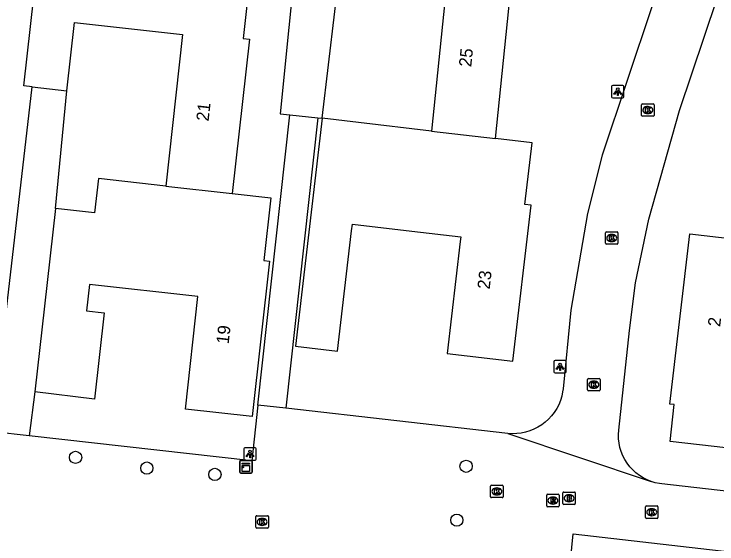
# Model space of a CAD drawing. Extents: x 162398 to 163643, y 386453 to 387397.
# Drawn here: x 162656.8 to 162713.1, y 386667.5 to 386710 of the extents above; entities that cross this region are included whole.
import ezdxf

# ---------------------------------------------------------------- set-up
doc = ezdxf.new("R2010")
doc.units = 0
for name, color, linetype in [('IMGEO_Boom', 7, 'Continuous'), ('IMGEO_Brandkraan', 7, 'Continuous'), ('IMGEO_Kast', 7, 'Continuous'), ('IMGEO_Kolk', 7, 'Continuous'), ('IMGEO_Lichtpunt', 7, 'Continuous'), ('IMGEO_Pand', 7, 'Continuous'), ('IMGEO_Pand_nummerreeks', 7, 'Continuous'), ('IMGEO_Rijbaan_lokaal_open', 7, 'Continuous'), ('IMGEO_Rioolput', 7, 'Continuous'), ('IMGEO_Voetpad_open', 7, 'Continuous')]:
    doc.layers.add(name, color=color, linetype=linetype)

msp = doc.modelspace()

# ---------------------------------------------------------------- linework, layer by layer
at = {"layer": 'IMGEO_Boom'}
for centre in [(162661.745, 386674.448), (162667.45, 386673.592), (162693.004, 386673.732), (162672.901, 386673.081), (162692.266, 386669.419)]:
    msp.add_circle(centre, 0.489, dxfattribs=at)
at = {"layer": 'IMGEO_Brandkraan'}
for p, q in [((162700.826, 386671.671), (162701.678, 386671.671)), ((162700.751, 386670.745), (162700.751, 386671.597)), ((162701.239, 386671.451), (162701.264, 386671.451)), ((162701.752, 386671.597), (162701.752, 386670.745)), ((162701.678, 386670.671), (162700.826, 386670.671)), ((162701.262, 386670.891), (162701.237, 386670.891))]:
    msp.add_line(p, q, dxfattribs=at)
for points in [[(162700.826, 386671.671), (162701.678, 386671.671)], [(162700.751, 386670.745), (162700.751, 386671.597)], [(162701.099, 386671.371), (162701.099, 386670.971), (162701.312, 386670.971)], [(162701.33, 386671.371), (162701.099, 386671.371)], [(162701.278, 386671.29), (162701.224, 386671.29), (162701.224, 386671.214)], [(162701.224, 386671.214), (162701.277, 386671.214)], [(162701.286, 386671.138), (162701.224, 386671.138), (162701.224, 386671.057)], [(162701.752, 386671.597), (162701.752, 386670.745)], [(162701.678, 386670.671), (162700.826, 386670.671)], [(162701.224, 386671.057), (162701.286, 386671.057)]]:
    msp.add_lwpolyline(points, dxfattribs=at)
for centre, radius, start, end in [((162700.828, 386671.595), 0.0765, 91.552, 178.448), ((162700.828, 386671.595), 0.0765, 91.552, 178.448), ((162701.676, 386671.595), 0.0765, 1.552, 88.448), ((162701.676, 386671.595), 0.0765, 1.552, 88.448), ((162701.279, 386671.252), 0.0379, 267.8285, 90.9355), ((162701.287, 386671.097), 0.0404, 269.8759, 90.5077), ((162701.334, 386671.226), 0.145, 59.4692, 91.5367), ((162701.359, 386671.273), 0.0922, 285.5137, 58.1501), ((162701.364, 386671.081), 0.105, 301.3115, 78.989), ((162700.828, 386670.747), 0.0765, 181.552, 268.448), ((162700.828, 386670.747), 0.0765, 181.552, 268.448), ((162701.318, 386671.222), 0.251, 268.6676, 293.5347), ((162701.676, 386670.747), 0.0765, 271.552, 358.448), ((162701.676, 386670.747), 0.0765, 271.552, 358.448)]:
    msp.add_arc(centre, radius, start, end, dxfattribs=at)
for centre, major_axis, ratio, start_param, end_param in [((162701.238, 386671.171), (-0.387, 0.002), 0.722429, 4.712389, 7.853982), ((162701.263, 386671.171), (-0.39, 0.002), 0.717154, 1.570796, 4.712389)]:
    msp.add_ellipse(centre, major_axis=major_axis, ratio=ratio, start_param=start_param, end_param=end_param, dxfattribs=at)
at = {"layer": 'IMGEO_Kast'}
for p, q in [((162674.883, 386673.268), (162674.883, 386674.109)), ((162674.883, 386674.109), (162674.883, 386673.268)), ((162674.958, 386674.193), (162675.799, 386674.193)), ((162675.799, 386674.193), (162674.958, 386674.193)), ((162675.883, 386674.118), (162675.883, 386673.277)), ((162675.883, 386673.277), (162675.883, 386674.118)), ((162675.808, 386673.193), (162674.967, 386673.193)), ((162674.967, 386673.193), (162675.808, 386673.193))]:
    msp.add_line(p, q, dxfattribs=at)
for points in [[(162675.078, 386673.983), (162675.678, 386673.983), (162675.678, 386673.898), (162675.078, 386673.898), (162675.078, 386673.983)], [(162675.078, 386673.808), (162675.678, 386673.808), (162675.678, 386673.319), (162675.078, 386673.319), (162675.078, 386673.808)]]:
    msp.add_lwpolyline(points, dxfattribs=at)
msp.add_circle((162675.162, 386673.657), 0.0377, dxfattribs=at)
for centre, start, end in [((162674.961, 386674.115), 92.4484, 184.2845), ((162674.961, 386674.115), 92.4484, 184.2845), ((162675.805, 386674.115), 2.4484, 94.2845), ((162675.805, 386674.115), 2.4484, 94.2845), ((162674.961, 386673.271), 182.4484, 274.2845), ((162674.961, 386673.271), 182.4484, 274.2845), ((162675.805, 386673.271), 272.4484, 4.2845), ((162675.805, 386673.271), 272.4484, 4.2845)]:
    msp.add_arc(centre, 0.0779, start, end, dxfattribs=at)
at = {"layer": 'IMGEO_Kolk'}
for p, q in [((162707.058, 386701.851), (162707.058, 386702.703)), ((162707.133, 386702.777), (162707.985, 386702.777)), ((162708.059, 386702.703), (162708.059, 386701.851)), ((162707.546, 386702.557), (162707.571, 386702.557)), ((162707.985, 386701.777), (162707.133, 386701.777)), ((162707.569, 386701.997), (162707.544, 386701.997)), ((162704.164, 386691.598), (162704.164, 386692.45)), ((162704.239, 386692.524), (162705.091, 386692.524)), ((162705.165, 386692.45), (162705.165, 386691.598)), ((162704.652, 386692.304), (162704.677, 386692.304)), ((162705.091, 386691.524), (162704.239, 386691.524)), ((162704.675, 386691.744), (162704.65, 386691.744)), ((162702.733, 386679.847), (162702.733, 386680.699)), ((162702.808, 386680.773), (162703.66, 386680.773)), ((162703.734, 386680.699), (162703.734, 386679.847)), ((162703.221, 386680.553), (162703.246, 386680.553)), ((162703.66, 386679.773), (162702.808, 386679.773)), ((162703.244, 386679.993), (162703.219, 386679.993)), ((162695.046, 386672.22), (162695.898, 386672.22)), ((162694.971, 386671.294), (162694.971, 386672.146)), ((162695.459, 386672), (162695.484, 386672)), ((162695.972, 386672.146), (162695.972, 386671.294)), ((162695.898, 386671.22), (162695.046, 386671.22)), ((162695.482, 386671.44), (162695.457, 386671.44)), ((162707.444, 386670.555), (162708.296, 386670.555)), ((162707.369, 386669.629), (162707.369, 386670.481)), ((162707.857, 386670.335), (162707.882, 386670.335)), ((162708.37, 386670.481), (162708.37, 386669.629)), ((162676.175, 386668.847), (162676.175, 386669.699)), ((162676.25, 386669.773), (162677.102, 386669.773)), ((162676.663, 386669.553), (162676.688, 386669.553)), ((162677.176, 386669.699), (162677.176, 386668.847)), ((162708.296, 386669.555), (162707.444, 386669.555)), ((162707.88, 386669.775), (162707.855, 386669.775)), ((162676.686, 386668.993), (162676.661, 386668.993)), ((162677.102, 386668.773), (162676.25, 386668.773))]:
    msp.add_line(p, q, dxfattribs=at)
for points in [[(162707.058, 386701.851), (162707.058, 386702.703)], [(162707.133, 386702.777), (162707.985, 386702.777)], [(162708.059, 386702.703), (162708.059, 386701.851)], [(162707.379, 386702.477), (162707.502, 386702.477), (162707.502, 386702.326), (162707.632, 386702.477), (162707.796, 386702.477), (162707.65, 386702.326), (162707.803, 386702.077), (162707.651, 386702.077), (162707.566, 386702.241), (162707.502, 386702.174), (162707.502, 386702.077), (162707.379, 386702.077), (162707.379, 386702.477)], [(162707.985, 386701.777), (162707.133, 386701.777)], [(162704.164, 386691.598), (162704.164, 386692.45)], [(162704.239, 386692.524), (162705.091, 386692.524)], [(162705.165, 386692.45), (162705.165, 386691.598)], [(162704.485, 386692.224), (162704.608, 386692.224), (162704.608, 386692.073), (162704.738, 386692.224), (162704.902, 386692.224), (162704.756, 386692.073), (162704.909, 386691.824), (162704.757, 386691.824), (162704.672, 386691.988), (162704.608, 386691.921), (162704.608, 386691.824), (162704.485, 386691.824), (162704.485, 386692.224)], [(162705.091, 386691.524), (162704.239, 386691.524)], [(162702.733, 386679.847), (162702.733, 386680.699)], [(162702.808, 386680.773), (162703.66, 386680.773)], [(162703.734, 386680.699), (162703.734, 386679.847)], [(162703.054, 386680.473), (162703.177, 386680.473), (162703.177, 386680.322), (162703.307, 386680.473), (162703.471, 386680.473), (162703.325, 386680.322), (162703.478, 386680.073), (162703.326, 386680.073), (162703.241, 386680.237), (162703.177, 386680.17), (162703.177, 386680.073), (162703.054, 386680.073), (162703.054, 386680.473)], [(162703.66, 386679.773), (162702.808, 386679.773)], [(162695.046, 386672.22), (162695.898, 386672.22)], [(162694.971, 386671.294), (162694.971, 386672.146)], [(162695.292, 386671.92), (162695.415, 386671.92), (162695.415, 386671.769), (162695.545, 386671.92), (162695.709, 386671.92), (162695.563, 386671.769), (162695.716, 386671.52), (162695.564, 386671.52), (162695.479, 386671.684), (162695.415, 386671.617), (162695.415, 386671.52), (162695.292, 386671.52), (162695.292, 386671.92)], [(162695.972, 386672.146), (162695.972, 386671.294)], [(162695.898, 386671.22), (162695.046, 386671.22)], [(162707.444, 386670.555), (162708.296, 386670.555)], [(162707.369, 386669.629), (162707.369, 386670.481)], [(162707.69, 386670.255), (162707.813, 386670.255), (162707.813, 386670.104), (162707.943, 386670.255), (162708.107, 386670.255), (162707.961, 386670.104), (162708.114, 386669.855), (162707.962, 386669.855), (162707.877, 386670.019), (162707.813, 386669.952), (162707.813, 386669.855), (162707.69, 386669.855), (162707.69, 386670.255)], [(162708.37, 386670.481), (162708.37, 386669.629)], [(162676.175, 386668.847), (162676.175, 386669.699)], [(162676.25, 386669.773), (162677.102, 386669.773)], [(162676.496, 386669.473), (162676.619, 386669.473), (162676.619, 386669.322), (162676.749, 386669.473), (162676.913, 386669.473), (162676.767, 386669.322), (162676.92, 386669.073), (162676.768, 386669.073), (162676.683, 386669.237), (162676.619, 386669.17), (162676.619, 386669.073), (162676.496, 386669.073), (162676.496, 386669.473)], [(162677.176, 386669.699), (162677.176, 386668.847)], [(162708.296, 386669.555), (162707.444, 386669.555)], [(162677.102, 386668.773), (162676.25, 386668.773)]]:
    msp.add_lwpolyline(points, dxfattribs=at)
for centre, start, end in [((162707.135, 386702.701), 91.552, 178.448), ((162707.135, 386702.701), 91.552, 178.448), ((162707.983, 386702.701), 1.552, 88.448), ((162707.983, 386702.701), 1.552, 88.448), ((162707.135, 386701.853), 181.552, 268.448), ((162707.135, 386701.853), 181.552, 268.448), ((162707.983, 386701.853), 271.552, 358.448), ((162707.983, 386701.853), 271.552, 358.448), ((162704.241, 386692.448), 91.552, 178.448), ((162704.241, 386692.448), 91.552, 178.448), ((162705.089, 386692.448), 1.552, 88.448), ((162705.089, 386692.448), 1.552, 88.448), ((162704.241, 386691.6), 181.552, 268.448), ((162704.241, 386691.6), 181.552, 268.448), ((162705.089, 386691.6), 271.552, 358.448), ((162705.089, 386691.6), 271.552, 358.448), ((162702.81, 386680.697), 91.552, 178.448), ((162702.81, 386680.697), 91.552, 178.448), ((162703.658, 386680.697), 1.552, 88.448), ((162703.658, 386680.697), 1.552, 88.448), ((162702.81, 386679.849), 181.552, 268.448), ((162702.81, 386679.849), 181.552, 268.448), ((162703.658, 386679.849), 271.552, 358.448), ((162703.658, 386679.849), 271.552, 358.448), ((162695.048, 386672.144), 91.552, 178.448), ((162695.048, 386672.144), 91.552, 178.448), ((162695.896, 386672.144), 1.552, 88.448), ((162695.896, 386672.144), 1.552, 88.448), ((162695.048, 386671.296), 181.552, 268.448), ((162695.048, 386671.296), 181.552, 268.448), ((162695.896, 386671.296), 271.552, 358.448), ((162695.896, 386671.296), 271.552, 358.448), ((162707.446, 386670.479), 91.552, 178.448), ((162707.446, 386670.479), 91.552, 178.448), ((162708.294, 386670.479), 1.552, 88.448), ((162708.294, 386670.479), 1.552, 88.448), ((162676.252, 386669.697), 91.552, 178.448), ((162676.252, 386669.697), 91.552, 178.448), ((162677.1, 386669.697), 1.552, 88.448), ((162677.1, 386669.697), 1.552, 88.448), ((162707.446, 386669.631), 181.552, 268.448), ((162707.446, 386669.631), 181.552, 268.448), ((162708.294, 386669.631), 271.552, 358.448), ((162708.294, 386669.631), 271.552, 358.448), ((162676.252, 386668.849), 181.552, 268.448), ((162676.252, 386668.849), 181.552, 268.448), ((162677.1, 386668.849), 271.552, 358.448), ((162677.1, 386668.849), 271.552, 358.448)]:
    msp.add_arc(centre, 0.0765, start, end, dxfattribs=at)
for centre, major_axis, ratio, start_param, end_param in [((162707.545, 386702.277), (-0.387, 0.002), 0.722429, 4.712389, 7.853982), ((162707.57, 386702.277), (-0.39, 0.002), 0.717154, 1.570796, 4.712389), ((162704.651, 386692.024), (-0.387, 0.002), 0.722429, 4.712389, 7.853982), ((162704.676, 386692.024), (-0.39, 0.002), 0.717154, 1.570796, 4.712389), ((162703.22, 386680.273), (-0.387, 0.002), 0.722429, 4.712389, 7.853982), ((162703.245, 386680.273), (-0.39, 0.002), 0.717154, 1.570796, 4.712389), ((162695.458, 386671.72), (-0.387, 0.002), 0.722429, 4.712389, 7.853982), ((162695.483, 386671.72), (-0.39, 0.002), 0.717154, 1.570796, 4.712389), ((162707.856, 386670.055), (-0.387, 0.002), 0.722429, 4.712389, 7.853982), ((162707.881, 386670.055), (-0.39, 0.002), 0.717154, 1.570796, 4.712389), ((162676.662, 386669.273), (-0.387, 0.002), 0.722429, 4.712389, 7.853982), ((162676.687, 386669.273), (-0.39, 0.002), 0.717154, 1.570796, 4.712389)]:
    msp.add_ellipse(centre, major_axis=major_axis, ratio=ratio, start_param=start_param, end_param=end_param, dxfattribs=at)
at = {"layer": 'IMGEO_Lichtpunt'}
for p, q in [((162704.651, 386704.153), (162704.651, 386703.346)), ((162704.651, 386704.153), (162704.651, 386703.346)), ((162705.553, 386704.248), (162704.745, 386704.248)), ((162705.553, 386704.248), (162704.745, 386704.248)), ((162705.647, 386703.346), (162705.647, 386704.153)), ((162705.647, 386703.346), (162705.647, 386704.153)), ((162704.745, 386703.252), (162705.553, 386703.252)), ((162704.745, 386703.252), (162705.553, 386703.252)), ((162700.035, 386682.109), (162700.035, 386681.302)), ((162700.035, 386682.109), (162700.035, 386681.302)), ((162700.937, 386682.204), (162700.129, 386682.204)), ((162700.937, 386682.204), (162700.129, 386682.204)), ((162701.031, 386681.302), (162701.031, 386682.109)), ((162701.031, 386681.302), (162701.031, 386682.109)), ((162700.129, 386681.208), (162700.937, 386681.208)), ((162700.129, 386681.208), (162700.937, 386681.208)), ((162675.212, 386675.119), (162675.212, 386674.312)), ((162675.212, 386675.119), (162675.212, 386674.312)), ((162676.114, 386675.214), (162675.306, 386675.214)), ((162676.114, 386675.214), (162675.306, 386675.214)), ((162676.208, 386674.312), (162676.208, 386675.119)), ((162676.208, 386674.312), (162676.208, 386675.119)), ((162675.306, 386674.218), (162676.114, 386674.218)), ((162675.306, 386674.218), (162676.114, 386674.218))]:
    msp.add_line(p, q, dxfattribs=at)
for points in [[(162705.025, 386703.817), (162705.064, 386703.789), (162704.876, 386703.527), (162704.838, 386703.554), (162705.025, 386703.817)], [(162705.127, 386703.769), (162705.174, 386703.769), (162705.174, 386703.447), (162705.127, 386703.447), (162705.127, 386703.769)], [(162705.237, 386703.789), (162705.275, 386703.816), (162705.462, 386703.554), (162705.423, 386703.526), (162705.237, 386703.789)], [(162700.409, 386681.773), (162700.448, 386681.745), (162700.26, 386681.483), (162700.222, 386681.51), (162700.409, 386681.773)], [(162700.621, 386681.745), (162700.659, 386681.772), (162700.846, 386681.51), (162700.807, 386681.482), (162700.621, 386681.745)], [(162700.511, 386681.725), (162700.558, 386681.725), (162700.558, 386681.403), (162700.511, 386681.403), (162700.511, 386681.725)], [(162675.586, 386674.783), (162675.625, 386674.755), (162675.437, 386674.493), (162675.399, 386674.52), (162675.586, 386674.783)], [(162675.688, 386674.735), (162675.735, 386674.735), (162675.735, 386674.413), (162675.688, 386674.413), (162675.688, 386674.735)], [(162675.798, 386674.755), (162675.836, 386674.782), (162676.023, 386674.52), (162675.984, 386674.492), (162675.798, 386674.755)]]:
    msp.add_lwpolyline(points, dxfattribs=at)
for centre in [(162705.15, 386703.951), (162700.534, 386681.907), (162675.711, 386674.917)]:
    msp.add_circle(centre, 0.0994, dxfattribs=at)
for centre, start, end in [((162704.745, 386704.153), 90, 180), ((162704.745, 386704.153), 90, 180), ((162705.553, 386704.153), 0, 90), ((162705.553, 386704.153), 0, 90), ((162704.745, 386703.346), 180, 270), ((162704.745, 386703.346), 180, 270), ((162705.553, 386703.346), 270, 0), ((162705.553, 386703.346), 270, 360), ((162700.129, 386682.109), 90, 180), ((162700.129, 386682.109), 90, 180), ((162700.937, 386682.109), 0, 90), ((162700.937, 386682.109), 0, 90), ((162700.129, 386681.302), 180, 270), ((162700.129, 386681.302), 180, 270), ((162700.937, 386681.302), 270, 0), ((162700.937, 386681.302), 270, 360), ((162675.306, 386675.119), 90, 180), ((162675.306, 386675.119), 90, 180), ((162676.114, 386675.119), 0, 90), ((162676.114, 386675.119), 0, 90), ((162675.306, 386674.312), 180, 270), ((162675.306, 386674.312), 180, 270), ((162676.114, 386674.312), 270, 0), ((162676.114, 386674.312), 270, 360)]:
    msp.add_arc(centre, 0.0946, start, end, dxfattribs=at)
at = {"layer": 'IMGEO_Pand'}
for points in [[(162695.374, 386699.99), (162696.647, 386712.531), (162696.379, 386712.558), (162696.927, 386717.955)], [(162676.063, 386716.235), (162675.713, 386713.094), (162675.147, 386708.008), (162675.661, 386707.951), (162674.286, 386695.595)], [(162679.518, 386715.844), (162678.11, 386701.963), (162678.883, 386701.884)], [(162681.498, 386701.619), (162682.502, 386710.164), (162682.916, 386713.69), (162685.633, 386713.415), (162691.491, 386712.821), (162690.25, 386700.592)], [(162658.269, 386704.137), (162657.591, 386704.213), (162658.389, 386711.381)], [(162661.048, 386703.828), (162661.655, 386709.283), (162670.307, 386708.321), (162668.958, 386696.188)], [(162658.269, 386704.137), (162661.048, 386703.828)], [(162678.883, 386701.884), (162681.14, 386701.655)], [(162681.498, 386701.619), (162679.352, 386683.355), (162682.708, 386682.961), (162683.841, 386692.605), (162683.903, 386693.132), (162688.662, 386692.572), (162692.582, 386692.112), (162692.538, 386691.737), (162691.486, 386682.777), (162696.758, 386682.158), (162698.225, 386694.653), (162697.721, 386694.712), (162698.301, 386699.646), (162695.374, 386699.99)], [(162681.14, 386701.655), (162681.498, 386701.619)], [(162690.25, 386700.592), (162684.402, 386701.278), (162681.498, 386701.619)], [(162690.25, 386700.592), (162695.374, 386699.99)], [(162668.958, 386696.188), (162663.57, 386696.79), (162663.263, 386694.045), (162660.124, 386694.395)], [(162668.958, 386696.188), (162674.286, 386695.595)], [(162674.286, 386695.595), (162677.374, 386695.248), (162676.813, 386690.223), (162677.278, 386690.171), (162675.886, 386677.714), (162670.535, 386678.312), (162671.541, 386687.324), (162662.865, 386688.293), (162662.629, 386686.178), (162664.02, 386686.022), (162663.247, 386679.123), (162658.477, 386679.687)], [(162660.124, 386694.395), (162659.248, 386686.555), (162658.477, 386679.687)], [(162721.221, 386691.125), (162728.337, 386690.29), (162727.451, 386682.742), (162716.795, 386683.992), (162716.238, 386679.246), (162716.64, 386679.199), (162716.14, 386674.932), (162709.333, 386675.731), (162709.678, 386678.67), (162709.318, 386678.712), (162710.919, 386692.356), (162714.356, 386691.953)]]:
    msp.add_lwpolyline(points, dxfattribs=at)
at = {"layer": 'IMGEO_Rijbaan_lokaal_open'}
for points in [[(162707.816, 386672.519), (162707.492, 386672.649), (162707.18, 386672.808), (162706.884, 386672.994), (162706.606, 386673.205), (162706.348, 386673.441), (162706.112, 386673.699), (162705.9, 386673.977), (162705.713, 386674.272), (162705.554, 386674.583), (162705.423, 386674.908), (162705.321, 386675.242), (162705.25, 386675.584), (162705.21, 386675.932), (162705.201, 386676.281), (162705.223, 386676.63), (162706.092, 386684.62), (162706.582, 386688.425), (162707.646, 386693.526), (162710.091, 386702.248), (162726.132, 386750)], [(162709.903, 386716.628), (162703.91, 386698.669), (162702.718, 386693.978), (162701.385, 386686.232), (162700.771, 386679.95), (162700.737, 386679.69), (162700.663, 386679.34), (162700.558, 386678.999), (162700.424, 386678.668), (162700.26, 386678.351), (162700.068, 386678.049), (162699.851, 386677.766), (162699.608, 386677.503), (162699.344, 386677.263), (162699.059, 386677.048), (162698.756, 386676.859), (162698.437, 386676.697), (162698.105, 386676.565), (162697.763, 386676.463), (162697.413, 386676.392), (162697.058, 386676.353), (162696.7, 386676.346), (162696.344, 386676.37)], [(162676.339, 386678.636), (162675.851, 386674.18), (162658.039, 386676.168)], [(162678.572, 386678.387), (162676.339, 386678.636)], [(162696.344, 386676.37), (162678.572, 386678.387)], [(162658.039, 386676.168), (162655.154, 386676.489)], [(162696.344, 386676.37), (162707.816, 386672.519)], [(162727.566, 386670.164), (162708.666, 386672.324), (162708.493, 386672.348), (162708.151, 386672.418), (162707.816, 386672.519)], [(162701.024, 386662.577), (162701.576, 386668.308), (162725.964, 386665.516)]]:
    msp.add_lwpolyline(points, dxfattribs=at)
at = {"layer": 'IMGEO_Rioolput'}
for p, q in [((162699.461, 386670.562), (162699.461, 386671.414)), ((162699.536, 386671.488), (162700.388, 386671.488)), ((162699.949, 386671.268), (162699.974, 386671.268)), ((162700.462, 386671.414), (162700.462, 386670.562)), ((162699.972, 386670.708), (162699.947, 386670.708)), ((162700.388, 386670.488), (162699.536, 386670.488))]:
    msp.add_line(p, q, dxfattribs=at)
for points in [[(162699.461, 386670.562), (162699.461, 386671.414)], [(162699.536, 386671.488), (162700.388, 386671.488)], [(162700.05, 386671.186), (162699.798, 386671.188), (162699.798, 386670.788)], [(162699.976, 386671.107), (162699.922, 386671.107), (162699.922, 386671.026)], [(162700.462, 386671.414), (162700.462, 386670.562)], [(162699.798, 386670.788), (162699.922, 386670.788), (162699.922, 386670.95), (162699.933, 386670.95)], [(162699.922, 386671.026), (162699.974, 386671.026)], [(162699.98, 386670.921), (162700.051, 386670.788), (162700.191, 386670.788), (162700.126, 386670.914)], [(162700.388, 386670.488), (162699.536, 386670.488)]]:
    msp.add_lwpolyline(points, dxfattribs=at)
for centre, radius, start, end in [((162699.538, 386671.412), 0.0765, 91.552, 178.448), ((162699.538, 386671.412), 0.0765, 91.552, 178.448), ((162699.982, 386671.011), 0.0964, 77.0061, 93.1865), ((162699.996, 386671.068), 0.0378, 276.6634, 79.6772), ((162700.049, 386671.076), 0.109, 350.3612, 89.416), ((162700.386, 386671.412), 0.0765, 1.552, 88.448), ((162700.386, 386671.412), 0.0765, 1.552, 88.448), ((162699.538, 386670.564), 0.0765, 181.552, 268.448), ((162699.538, 386670.564), 0.0765, 181.552, 268.448), ((162699.932, 386670.897), 0.0533, 26.0293, 88.6989), ((162699.958, 386671.215), 0.19, 274.7715, 282.9687), ((162700.047, 386671.076), 0.112, 277.5842, 350.9817), ((162700.031, 386670.861), 0.108, 29.5134, 73.7905), ((162700.386, 386670.564), 0.0765, 271.552, 358.448), ((162700.386, 386670.564), 0.0765, 271.552, 358.448)]:
    msp.add_arc(centre, radius, start, end, dxfattribs=at)
for centre, major_axis, ratio, start_param, end_param in [((162699.948, 386670.988), (-0.387, 0.002), 0.722429, 4.712389, 7.853982), ((162699.973, 386670.988), (-0.39, 0.002), 0.717154, 1.570796, 4.712389)]:
    msp.add_ellipse(centre, major_axis=major_axis, ratio=ratio, start_param=start_param, end_param=end_param, dxfattribs=at)
at = {"layer": 'IMGEO_Voetpad_open'}
for points in [[(162656.13, 386685.591), (162658.269, 386704.137)], [(162660.124, 386694.395), (162661.048, 386703.828)], [(162676.339, 386678.636), (162678.883, 386701.884)], [(162681.14, 386701.655), (162678.572, 386678.387)], [(162658.477, 386679.687), (162658.039, 386676.168)]]:
    msp.add_lwpolyline(points, dxfattribs=at)

# ---------------------------------------------------------------- texts
at = {"layer": 'IMGEO_Pand_nummerreeks'}
for s, rotation, p in [('25', 84.2019, (162693.419, 386705.692)), ('21', 83.6512, (162672.389, 386701.342)), ('23', 83.3023, (162694.891, 386687.879)), ('2', 83.3075, (162713.344, 386684.876)), ('19', 83.624, (162673.996, 386683.492))]:
    msp.add_text(s, height=1, rotation=rotation, dxfattribs=at).set_placement(p)

doc.saveas('drawing.dxf')
